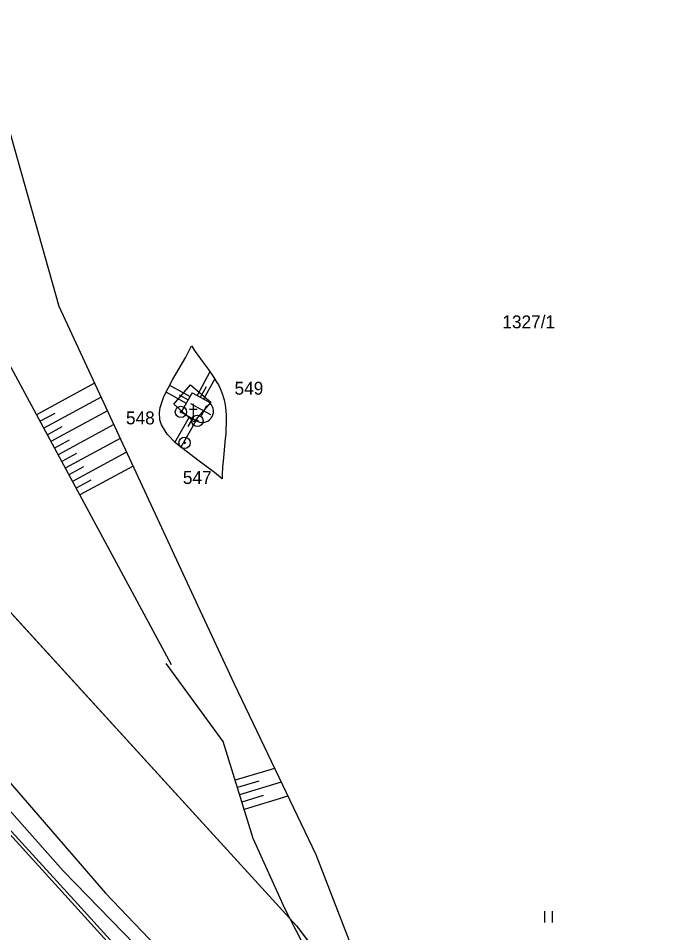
# Model space of a CAD drawing. Extents: x -469926 to -462499, y -1098642 to -1092733.
# Drawn here: x -466601 to -466516.9, y -1093195.5 to -1093074.9 of the extents above; entities that cross this region are included whole.
import ezdxf

# ---------------------------------------------------------------- set-up
doc = ezdxf.new("R2010")
doc.units = 0
for name, color, linetype in [('Vrstva 1', 7, 'Continuous'), ('Vrstva 10', 7, 'Continuous'), ('Vrstva 12', 7, 'Continuous'), ('Vrstva 17', 7, 'Continuous'), ('Vrstva 20', 7, 'Continuous'), ('Vrstva 24', 7, 'Continuous'), ('Vrstva 25', 7, 'Continuous'), ('Vrstva 4', 7, 'Continuous'), ('Vrstva 42', 7, 'Continuous'), ('Vrstva 48', 7, 'Continuous'), ('Vrstva 50', 7, 'Continuous'), ('Vrstva 7', 7, 'Continuous')]:
    doc.layers.add(name, color=color, linetype=linetype)

msp = doc.modelspace()

# ---------------------------------------------------------------- linework, layer by layer
at = {"layer": 'Vrstva 1'}
for p, q in [((-466610.77, -1093143.64), (-466564.27, -1093194.58)), ((-466628.5, -1093145.2), (-466589.45, -1093190.25)), ((-466611.83, -1093171.29), (-466592.64, -1093192.17)), ((-466589.45, -1093190.25), (-466557.7, -1093223.4)), ((-466592.64, -1093192.17), (-466566.75, -1093220.89)), ((-466564.27, -1093194.58), (-466520.34, -1093252.09))]:
    msp.add_line(p, q, dxfattribs=at)
at = {"layer": 'Vrstva 10'}
msp.add_lwpolyline([(-466772.98, -1092969.7), (-466699.7, -1093001.66), (-466695.61, -1093007.43), (-466688.06, -1093011.47), (-466686.67, -1093033.46), (-466679.02, -1093046.85), (-466659.74, -1093081.02), (-466638.28, -1093112), (-466610.77, -1093143.64), (-466564.27, -1093194.58), (-466520.34, -1093252.09), (-466506.25, -1093272.65), (-466474.15, -1093319.51), (-466472.76, -1093321.06), (-466463.33, -1093323.91), (-466461.77, -1093333.29), (-466459.45, -1093347.2), (-466458.91, -1093356.22), (-466447.6, -1093379.95), (-466443.09, -1093389.54), (-466435.2, -1093408.45), (-466423.7, -1093429.58), (-466412.53, -1093452.03), (-466395.39, -1093476.8)], dxfattribs=at)
at = {"layer": 'Vrstva 12'}
for p, q in [((-466578.24, -1093125.72), (-466575.61, -1093127.17)), ((-466578.24, -1093125.72), (-466575.61, -1093127.17)), ((-466576.12, -1093126.03), (-466576.85, -1093127.34)), ((-466576.12, -1093126.03), (-466576.85, -1093127.34))]:
    msp.add_line(p, q, dxfattribs=at)
at = {"layer": 'Vrstva 17'}
msp.add_lwpolyline([(-466482.78, -1093318.8), (-466499.25, -1093298.47), (-466515.79, -1093278.66), (-466531.68, -1093261.04), (-466547.67, -1093243.11), (-466563.51, -1093225.43), (-466584.07, -1093202.31), (-466606.42, -1093177.74), (-466619.44, -1093163.58)], dxfattribs=at)
at = {"layer": 'Vrstva 20'}
for p, q in [((-466531.53, -1093192.61), (-466531.53, -1093194.11)), ((-466531.53, -1093192.61), (-466531.53, -1093194.11)), ((-466530.53, -1093192.61), (-466530.53, -1093194.11)), ((-466530.53, -1093192.61), (-466530.53, -1093194.11))]:
    msp.add_line(p, q, dxfattribs=at)
at = {"layer": 'Vrstva 24'}
for centre, radius in [((-466579.5, -1093126.82), 0.75), ((-466579.5, -1093126.82), 0.1), ((-466577.34, -1093128), 0.75), ((-466577.34, -1093128), 0.1), ((-466579.02, -1093130.9), 0.75), ((-466579.02, -1093130.9), 0.1)]:
    msp.add_circle(centre, radius, dxfattribs=at)
at = {"layer": 'Vrstva 25'}
for p, q in [((-466577.86, -1093127.87), (-466577.86, -1093125.77)), ((-466578.39, -1093126.47), (-466577.34, -1093126.47))]:
    msp.add_line(p, q, dxfattribs=at)
at = {"layer": 'Vrstva 4'}
for p, q in [((-466580.45, -1093125.82), (-466578.22, -1093123.24)), ((-466578.22, -1093123.24), (-466575.55, -1093125.54)), ((-466577.78, -1093128.13), (-466580.45, -1093125.82)), ((-466575.55, -1093125.54), (-466577.78, -1093128.13))]:
    msp.add_line(p, q, dxfattribs=at)
at = {"layer": 'Vrstva 42'}
for p, q in [((-466575.67, -1093121.54), (-466577.38, -1093124.65)), ((-466581.02, -1093123.29), (-466578.3, -1093124.8)), ((-466576.19, -1093123.53), (-466576.95, -1093124.9)), ((-466575.03, -1093122.47), (-466576.51, -1093125.14)), ((-466581.48, -1093124.18), (-466578.79, -1093125.67)), ((-466579.74, -1093124.57), (-466578.54, -1093125.24)), ((-466580.29, -1093130.86), (-466578.39, -1093127.46)), ((-466579.51, -1093131.5), (-466577.51, -1093127.95)), ((-466578.54, -1093128.76), (-466577.95, -1093127.71))]:
    msp.add_line(p, q, dxfattribs=at)
for points in [[(-466680.78, -1093011.57), (-466664.8, -1093010.55), (-466652.58, -1093014.81), (-466636.2, -1093037.82), (-466621.86, -1093058), (-466603.74, -1093084.2), (-466595.6, -1093112.86), (-466577.27, -1093152.38), (-466572.46, -1093162.65)], [(-466580.76, -1093160.16), (-466602.78, -1093119.34), (-466607.38, -1093085.84), (-466625.31, -1093061.5), (-466641.44, -1093038.62), (-466656.87, -1093018.68), (-466667.72, -1093015.75), (-466681.45, -1093015.7)], [(-466574.08, -1093135.65), (-466575.06, -1093134.8), (-466577.28, -1093133.16), (-466580.17, -1093130.94), (-466581.31, -1093129.77), (-466582.08, -1093128.53), (-466582.28, -1093127.87), (-466582.34, -1093126.89), (-466582.24, -1093126.22), (-466581.77, -1093124.8), (-466580.62, -1093122.59), (-466578.85, -1093119.6), (-466578.13, -1093118.13)], [(-466578.13, -1093118.13), (-466577.64, -1093118.87), (-466577.29, -1093119.36), (-466576.56, -1093120.32), (-466575.92, -1093121.18), (-466575.61, -1093121.61), (-466575.16, -1093122.27), (-466574.75, -1093122.93), (-466574.56, -1093123.27), (-466574.34, -1093123.72), (-466574.23, -1093123.96), (-466574.09, -1093124.31), (-466573.97, -1093124.66), (-466573.92, -1093124.84), (-466573.82, -1093125.21), (-466573.77, -1093125.46), (-466573.68, -1093125.97), (-466573.64, -1093126.23), (-466573.59, -1093126.74), (-466573.55, -1093127.26), (-466573.54, -1093127.61), (-466573.54, -1093128.32), (-466573.56, -1093129.13), (-466573.6, -1093129.67), (-466573.69, -1093130.76), (-466573.79, -1093131.85), (-466573.94, -1093133.31), (-466574, -1093134.04), (-466574.07, -1093135.12), (-466574.08, -1093135.65)], [(-466496.59, -1093286.89), (-466512.56, -1093268.37), (-466528.33, -1093250.42), (-466544.26, -1093232.19), (-466555.75, -1093220.55), (-466557.76, -1093213.29), (-466561.19, -1093205.33), (-466562.82, -1093198.08), (-466565.82, -1093192.29), (-466569.99, -1093183.07), (-466573.91, -1093170.25), (-466581.44, -1093159.96)], [(-466572.46, -1093162.65), (-466561.73, -1093185.15), (-466555.25, -1093201.86), (-466554.38, -1093208.45), (-466550.46, -1093220.47), (-466540.91, -1093231.49), (-466529.58, -1093247.12), (-466511.67, -1093265.34), (-466496.59, -1093286.89)], [(-466610.35, -1093170.08), (-466595.04, -1093187.31), (-466579.24, -1093203.52), (-466565.96, -1093218.24), (-466550.11, -1093235.21), (-466534.95, -1093252.65), (-466519.93, -1093270.05), (-466502.78, -1093288.23), (-466491.3, -1093299.99)]]:
    msp.add_lwpolyline(points, dxfattribs=at)
at = {"layer": 'Vrstva 48'}
for p, q in [((-466590.89, -1093123.05), (-466598.55, -1093127.19)), ((-466590.03, -1093124.86), (-466597.6, -1093128.95)), ((-466596.14, -1093127.02), (-466598.07, -1093128.06)), ((-466589.19, -1093126.68), (-466596.65, -1093130.71)), ((-466595.19, -1093128.78), (-466597.12, -1093129.82)), ((-466588.34, -1093128.5), (-466595.7, -1093132.47)), ((-466594.24, -1093130.54), (-466596.17, -1093131.58)), ((-466587.5, -1093130.32), (-466594.75, -1093134.23)), ((-466593.29, -1093132.3), (-466595.23, -1093133.34)), ((-466586.66, -1093132.13), (-466593.8, -1093135.99)), ((-466592.35, -1093134.06), (-466594.28, -1093135.11)), ((-466585.82, -1093133.95), (-466592.85, -1093137.75)), ((-466591.4, -1093135.82), (-466593.33, -1093136.87)), ((-466567.15, -1093173.8), (-466572.34, -1093175.38)), ((-466569.23, -1093175.48), (-466572.05, -1093176.34)), ((-466566.28, -1093175.62), (-466571.76, -1093177.29)), ((-466568.65, -1093177.39), (-466571.46, -1093178.25)), ((-466565.41, -1093177.45), (-466571.17, -1093179.21))]:
    msp.add_line(p, q, dxfattribs=at)
at = {"layer": 'Vrstva 7'}
msp.add_line((-466578.03, -1093124.3), (-466575.84, -1093125.51), dxfattribs=at)
msp.add_lwpolyline([(-466578.03, -1093124.3), (-466579.45, -1093126.87), (-466577.27, -1093128.09)], dxfattribs=at)
msp.add_arc((-466576.68, -1093126.73), 1.48, 246.4177, 55.6955, dxfattribs=at)

# ---------------------------------------------------------------- texts
at = {"layer": 'Vrstva 50'}
for s, p in [('1327/1', (-466537.11, -1093115.8)), ('549', (-466572.43, -1093124.55)), ('548', (-466586.75, -1093128.46)), ('547', (-466579.25, -1093136.32))]:
    msp.add_text(s, height=1.7, dxfattribs=at).set_placement(p)

doc.saveas('drawing.dxf')
